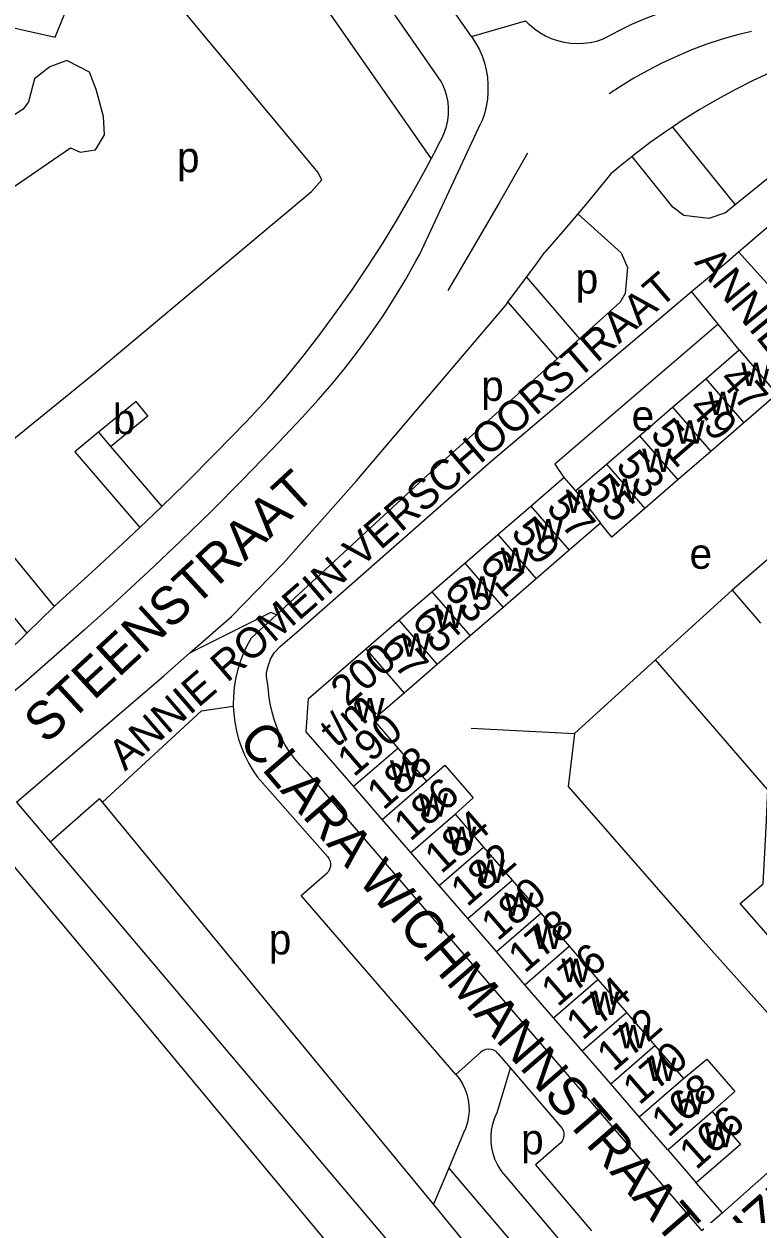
# Model space of a CAD drawing. Extents: x 159902 to 161769, y 383692 to 384875.
# Drawn here: x 160329.3 to 160426.3, y 383988.4 to 384145.4 of the extents above; entities that cross this region are included whole.
import ezdxf

# ---------------------------------------------------------------- set-up
doc = ezdxf.new("R2010")
doc.units = 0
for name, color, linetype in [('BLT_Basislijn', 7, 'Continuous'), ('BLT_Bebouwing', 7, 'Continuous'), ('BLT_Centroide', 7, 'Continuous'), ('BLT_Huisnummer', 7, 'Continuous'), ('BLT_Huisnummer_ tussenligend', 7, 'Continuous'), ('BLT_Huisnummer_reeks', 7, 'Continuous'), ('BLT_Onderverdeling_panden', 7, 'Continuous'), ('BLT_Spoorlijn', 7, 'Continuous'), ('BLT_Straatnaam', 7, 'Continuous'), ('BLT_Straatnaam_verkleind', 7, 'Continuous'), ('BLT_Vlakafsluiter', 7, 'Continuous')]:
    doc.layers.add(name, color=color, linetype=linetype)

msp = doc.modelspace()

# ---------------------------------------------------------------- linework, layer by layer
at = {"layer": 'BLT_Basislijn'}
for p, q in [((160325.46, 384210.23), (160383.08, 384127.6)), ((160384.44, 384137.82), (160340.11, 384201.6)), ((160381.55, 384114.95), (160389.67, 384132.31)), ((160414.94, 384131.8), (160423.21, 384121.53)), ((160428.64, 384109.85), (160423.68, 384115.34)), ((160393.23, 384108.7), (160395.67, 384111.99)), ((160395.67, 384111.99), (160402.68, 384103.89)), ((160420.97, 384105.82), (160417.47, 384110.12)), ((160393.23, 384108.7), (160399.71, 384101.22)), ((160423.74, 384102.42), (160420.97, 384105.82)), ((160402.68, 384103.89), (160399.71, 384101.22)), ((160339.21, 384091.58), (160336.08, 384088.99)), ((160340.77, 384089.66), (160347.54, 384081.75)), ((160336.08, 384088.99), (160344.65, 384078.98)), ((160422.81, 384070.72), (160412.72, 384061.55)), ((160334.04, 384069.25), (160333.35, 384068.58)), ((160333.35, 384068.58), (160329.76, 384065.07)), ((160412.72, 384061.55), (160402.01, 384051.83)), ((160339.73, 384042.74), (160352.79, 384054.82)), ((160388.38, 384052.53), (160402.01, 384051.83)), ((160360.17, 384046.05), (160369.4, 384035.6)), ((160366.63, 384046.78), (160418.83, 383986.2)), ((160332.83, 384037.54), (160339.31, 384043.24)), ((160339.73, 384042.74), (160339.31, 384043.24)), ((160383.42, 383989.74), (160339.73, 384042.74)), ((160330.05, 384040.8), (160332.83, 384037.54)), ((160432.87, 384019.1), (160423.86, 384029.39)), ((160437.94, 384003.19), (160418.62, 384024.93)), ((160389.64, 384009.78), (160386.36, 384006.85)), ((160391.92, 384009.63), (160393.59, 384007.69)), ((160391.8, 384001.83), (160393.59, 384007.69)), ((160393.59, 384007.69), (160400.19, 384000)), ((160437.94, 384003.19), (160421.53, 383988.6)), ((160387.27, 383998.91), (160385.42, 383994.5)), ((160400.24, 383997.87), (160396.86, 383994.91)), ((160385.42, 383994.5), (160383.42, 383989.74)), ((160396.86, 383994.91), (160404.28, 383986.22)), ((160392.69, 383993.68), (160407.59, 383976.17)), ((160421.53, 383988.6), (160418.09, 383992.54)), ((160406.86, 383961.29), (160383.42, 383989.74)), ((160421.53, 383988.6), (160418.83, 383986.2))]:
    msp.add_line(p, q, dxfattribs=at)
for points in [[(160303.77, 384190.35), (160305.69, 384199.47), (160305.67, 384199.94), (160305.22, 384200.14), (160254.31, 384212.8), (160244.36, 384179.16), (160244.04, 384177.31), (160267.48, 384149.01), (160269.83, 384141.33), (160284.06, 384123.77), (160303.04, 384100.95), (160307.98, 384099.08), (160310.13, 384096.88), (160333.35, 384068.58)], [(160388.43, 384143.74), (160360.11, 384184.15), (160347.99, 384201.77)], [(160276.65, 384143.51), (160311.94, 384100.91), (160323.37, 384087.49), (160323.99, 384087.44), (160338.85, 384099.46), (160367.31, 384123.31), (160368.68, 384124.84), (160368.13, 384125.84), (160330.39, 384171.22)], [(160313.28, 384152.52), (160317.83, 384147.19), (160333.48, 384143.65), (160339.59, 384158.66), (160328.88, 384166.85)], [(160426.05, 384149.32), (160424.16, 384149.19), (160422.27, 384148.99), (160420.4, 384148.7), (160418.54, 384148.33), (160416.7, 384147.88), (160414.87, 384147.36), (160413.07, 384146.76), (160411.3, 384146.09), (160409.56, 384145.34), (160407.85, 384144.52), (160406.18, 384143.63), (160405.74, 384143.38)], [(160513.4, 384148.33), (160500, 384146.79), (160468.24, 384142.34), (160453.61, 384138.94), (160446.91, 384136.68), (160439.69, 384133.26), (160431.46, 384128.18), (160423.21, 384121.53)], [(160405.74, 384143.38), (160404.92, 384143.11), (160404.08, 384142.92), (160403.22, 384142.81), (160402.36, 384142.78), (160401.5, 384142.83), (160400.64, 384142.95), (160399.8, 384143.16), (160398.99, 384143.44), (160398.2, 384143.8), (160397.45, 384144.23), (160396.74, 384144.72), (160396.09, 384145.28), (160395.57, 384145.81)], [(160453.18, 384146), (160450.58, 384145.65), (160447.98, 384145.22), (160445.39, 384144.72), (160442.83, 384144.13), (160440.28, 384143.47), (160437.75, 384142.73), (160435.24, 384141.91), (160432.77, 384141.02), (160430.32, 384140.05), (160427.9, 384139.01), (160425.51, 384137.9), (160423.16, 384136.71), (160420.85, 384135.46), (160418.57, 384134.13), (160416.34, 384132.74), (160414.94, 384131.8)], [(160388.43, 384143.74), (160388.96, 384142.93), (160389.42, 384142.08), (160389.81, 384141.19), (160390.12, 384140.27), (160390.36, 384139.33), (160390.52, 384138.37), (160390.6, 384137.4), (160390.6, 384136.43), (160390.52, 384135.47), (160390.36, 384134.51), (160390.12, 384133.57), (160389.81, 384132.65), (160389.67, 384132.31)], [(160425.39, 384144.43), (160423.36, 384143.93), (160421.35, 384143.34), (160419.36, 384142.68), (160417.39, 384141.94), (160415.46, 384141.12), (160413.56, 384140.24), (160411.69, 384139.28), (160409.86, 384138.25), (160408.08, 384137.16), (160406.6, 384136.18)], [(160384.16, 384129.69), (160384.56, 384130.39), (160384.88, 384131.13), (160385.13, 384131.89), (160385.3, 384132.68), (160385.39, 384133.48), (160385.4, 384134.28), (160385.33, 384135.08), (160385.18, 384135.87), (160384.96, 384136.64), (160384.65, 384137.39), (160384.44, 384137.82)], [(160423.68, 384115.34), (160431.85, 384122.32), (160442.09, 384128.59), (160451.36, 384132.96), (160457.33, 384134.64)], [(160414.94, 384131.8), (160414.15, 384131.27), (160412, 384129.75), (160409.9, 384128.15), (160409.62, 384127.93)], [(160383.08, 384127.6), (160383.83, 384129.04), (160384.16, 384129.69)], [(160361.55, 384095.99), (160363.9, 384098.76), (160366.19, 384101.59), (160368.41, 384104.46), (160370.57, 384107.38), (160372.67, 384110.34), (160374.7, 384113.35), (160376.67, 384116.41), (160378.56, 384119.51), (160380.39, 384122.65), (160382.15, 384125.82), (160383.08, 384127.6)], [(160395.83, 384128.38), (160392.08, 384121.8), (160388.26, 384115.25), (160385.29, 384110.27)], [(160409.62, 384127.93), (160407.86, 384126.5), (160406.83, 384125.63)], [(160423.21, 384121.53), (160421.93, 384120.49), (160419.75, 384119.73), (160416.44, 384120.16), (160415.01, 384121.24), (160409.62, 384127.93)], [(160406.83, 384125.63), (160403.69, 384121.8), (160402.47, 384120.37)], [(160402.47, 384120.37), (160400.48, 384118.02), (160398.12, 384115.31)], [(160402.47, 384120.37), (160408.16, 384115.21), (160409.02, 384113.28), (160408.7, 384109.87), (160408.06, 384108.71), (160402.68, 384103.89)], [(160368.19, 384095.81), (160370.03, 384097.93), (160371.8, 384100.1), (160373.52, 384102.32), (160375.16, 384104.59), (160376.75, 384106.9), (160378.26, 384109.26), (160379.71, 384111.66), (160381.09, 384114.11), (160381.55, 384114.95)], [(160395.67, 384111.99), (160396.78, 384113.48), (160398.12, 384115.31)], [(160417.47, 384110.12), (160422.24, 384114.11), (160423.68, 384115.34)], [(160361.39, 384059.3), (160361.39, 384059.88), (160361.57, 384060.71), (160361.9, 384061.62), (160362.4, 384062.45), (160363.16, 384063.28), (160365.38, 384065.2), (160390.96, 384087.68), (160416.58, 384109.37), (160417.47, 384110.12)], [(160351.2, 384062.4), (160356.73, 384067.24), (160363.55, 384074.22), (160373.26, 384085.15), (160392.98, 384108.36), (160393.23, 384108.7)], [(160420.97, 384105.82), (160399.43, 384087.33), (160400.63, 384085.59)], [(160399.71, 384101.22), (160382.12, 384085.46), (160362.68, 384067.46)], [(160299.1, 384097.09), (160305.17, 384094.8), (160306.4, 384093.54), (160329.76, 384065.07)], [(160337.35, 384065.5), (160341.62, 384069.33), (160345.84, 384073.22), (160349.99, 384077.16), (160354.1, 384081.16), (160358.14, 384085.22), (160362.13, 384089.33), (160366.07, 384093.5), (160368.19, 384095.81)], [(160347.54, 384081.75), (160350.68, 384084.81), (160354.7, 384088.85), (160358.67, 384092.94), (160361.55, 384095.99)], [(160344.65, 384078.98), (160346.6, 384080.84), (160347.54, 384081.75)], [(160334.04, 384069.25), (160338.28, 384073.05), (160342.47, 384076.92), (160344.65, 384078.98)], [(160362.68, 384067.46), (160361.93, 384067.76), (160351.2, 384062.4)], [(160362.68, 384067.46), (160359.35, 384064.38)], [(160329.76, 384065.07), (160324.27, 384059.72), (160318.46, 384054.39)], [(160337.35, 384065.5), (160329.23, 384058.34), (160320.88, 384051.55)], [(160359.35, 384064.38), (160358.79, 384063.37), (160358.31, 384062.33)], [(160328.38, 384042.75), (160347.82, 384059.44), (160351.2, 384062.4)], [(160358.31, 384062.33), (160357.89, 384061.25), (160357.56, 384060.15), (160357.29, 384059.03), (160357.11, 384057.89), (160357.01, 384056.74), (160356.99, 384055.59), (160356.99, 384055.41)], [(160427.29, 384039.41), (160427.55, 384044.41), (160412.72, 384061.55)], [(160366.63, 384046.78), (160365.84, 384047.61), (160365.1, 384048.48), (160364.42, 384049.41), (160363.81, 384050.38), (160363.27, 384051.39), (160362.81, 384052.44), (160362.41, 384053.52), (160362.1, 384054.62), (160361.85, 384055.74), (160361.69, 384056.88), (160361.63, 384057.57), (160361.5, 384058.54), (160361.39, 384059.3)], [(160352.79, 384054.82), (160356.99, 384055.41)], [(160356.99, 384055.41), (160357.04, 384054.44), (160357.18, 384053.3), (160357.39, 384052.17), (160357.69, 384051.05), (160358.06, 384049.96), (160358.5, 384048.9), (160359.02, 384047.87), (160359.61, 384046.88), (160360.17, 384046.05)], [(160402.01, 384051.83), (160401.17, 384044.84), (160418.62, 384024.93)], [(160328.38, 384042.75), (160330.05, 384040.8)], [(160423.86, 384029.39), (160426.91, 384031.99), (160427.29, 384039.41)], [(160332.83, 384037.54), (160387.41, 383973.03), (160409.45, 383948.29), (160442.61, 383913.47), (160476.86, 383880.31), (160497.51, 383864), (160513.41, 383855.86), (160549.35, 383829.03)], [(160369.4, 384035.6), (160369.61, 384035.31), (160369.75, 384034.98), (160369.81, 384034.63), (160369.8, 384034.27), (160369.7, 384033.93), (160369.53, 384033.62), (160369.37, 384033.43)], [(160386.36, 384006.85), (160365.96, 384030.45), (160369.37, 384033.43)], [(160391.92, 384009.63), (160391.66, 384009.87), (160391.35, 384010.05), (160391.01, 384010.16), (160390.65, 384010.19), (160390.3, 384010.14), (160389.96, 384010.01), (160389.64, 384009.78)], [(160386.36, 384006.85), (160386.82, 384006.26), (160387.22, 384005.62), (160387.55, 384004.95), (160387.8, 384004.24), (160387.98, 384003.51), (160388.08, 384002.77), (160388.1, 384002.02), (160388.03, 384001.28), (160387.89, 384000.54), (160387.68, 383999.82), (160387.38, 383999.13), (160387.27, 383998.91)], [(160392.69, 383993.68), (160392.23, 383994.31), (160391.84, 383994.98), (160391.52, 383995.69), (160391.27, 383996.43), (160391.1, 383997.19), (160391.02, 383997.97), (160391.01, 383998.74), (160391.08, 383999.52), (160391.22, 384000.29), (160391.45, 384001.03), (160391.8, 384001.83)], [(160400.19, 384000), (160400.41, 383999.73), (160400.56, 383999.41), (160400.63, 383999.07), (160400.63, 383998.72), (160400.54, 383998.38), (160400.38, 383998.06), (160400.24, 383997.87)], [(160385.42, 383994.5), (160421.82, 383951.74), (160449.07, 383918.9), (160494.74, 383882.47)]]:
    msp.add_lwpolyline(points, dxfattribs=at)
msp.add_lwpolyline([(160335.01, 384140.57), (160332.77, 384139.76), (160330.77, 384138.18), (160329.98, 384135.12), (160329.24, 384134.15), (160324.13, 384130.77), (160320.81, 384129.39), (160318.99, 384128.14), (160319.01, 384124.86), (160321.12, 384121.8), (160324.67, 384120.7), (160327.62, 384122.65), (160328.06, 384123.95), (160335.5, 384129.06), (160336.77, 384128.5), (160338.82, 384128.82), (160340, 384130.79), (160339.85, 384133.19), (160338.9, 384136.78), (160338.03, 384139.05)], close=True, dxfattribs=at)
at = {"layer": 'BLT_Bebouwing'}
for p, q in [((160419.34, 384098.62), (160423.74, 384102.42)), ((160423.74, 384102.42), (160428.73, 384096.58)), ((160414.97, 384094.86), (160419.34, 384098.62)), ((160410.61, 384091.1), (160414.97, 384094.86)), ((160424.38, 384092.81), (160420.02, 384089.03)), ((160339.21, 384091.58), (160340.77, 384089.66)), ((160406.24, 384087.33), (160410.61, 384091.1)), ((160420.02, 384089.03), (160415.67, 384085.26)), ((160402.16, 384083.81), (160406.24, 384087.33)), ((160396.27, 384081.82), (160400.63, 384085.59)), ((160400.63, 384085.59), (160402.16, 384083.81)), ((160415.67, 384085.26), (160411.31, 384081.48)), ((160391.91, 384078.05), (160396.27, 384081.82)), ((160405.46, 384079.56), (160401.33, 384075.99)), ((160387.55, 384074.29), (160391.91, 384078.05)), ((160401.33, 384075.99), (160396.97, 384072.22)), ((160428.67, 384075.8), (160422.81, 384070.72)), ((160383.19, 384070.52), (160387.55, 384074.29)), ((160396.97, 384072.22), (160392.61, 384068.45)), ((160378.83, 384066.75), (160383.19, 384070.52)), ((160392.61, 384068.45), (160388.25, 384064.68)), ((160374.48, 384062.98), (160378.83, 384066.75)), ((160388.25, 384064.68), (160383.89, 384060.91)), ((160383.89, 384060.91), (160379.53, 384057.15)), ((160372.87, 384044.85), (160366.62, 384052.06)), ((160378.71, 384049.9), (160382.48, 384045.54)), ((160376.64, 384040.49), (160372.87, 384044.85)), ((160386.25, 384041.18), (160390.02, 384036.83)), ((160380.4, 384036.13), (160376.64, 384040.49)), ((160390.02, 384036.83), (160393.79, 384032.47)), ((160384.17, 384031.77), (160380.4, 384036.13)), ((160387.94, 384027.41), (160384.17, 384031.77)), ((160393.79, 384032.47), (160397.56, 384028.11)), ((160391.71, 384023.05), (160387.94, 384027.41)), ((160397.56, 384028.11), (160401.33, 384023.75)), ((160401.33, 384023.75), (160405.1, 384019.39)), ((160395.48, 384018.69), (160391.71, 384023.05)), ((160405.1, 384019.39), (160408.87, 384015.03)), ((160399.25, 384014.33), (160395.48, 384018.69)), ((160403.02, 384009.97), (160399.25, 384014.33)), ((160408.87, 384015.03), (160412.63, 384010.67)), ((160406.79, 384005.62), (160403.02, 384009.97)), ((160412.63, 384010.67), (160416.4, 384006.31)), ((160410.56, 384001.26), (160406.79, 384005.62)), ((160414.33, 383996.9), (160418.09, 383992.54))]:
    msp.add_line(p, q, dxfattribs=at)
for points in [[(160428.73, 384096.58), (160424.95, 384093.3), (160424.38, 384092.81)], [(160340.77, 384089.66), (160345.73, 384093.7), (160344.17, 384095.61), (160339.21, 384091.58)], [(160411.31, 384081.48), (160406.96, 384077.71), (160405.46, 384079.56)], [(160422.81, 384070.72), (160426.08, 384066.94), (160426.58, 384066.37)], [(160366.62, 384052.06), (160366.92, 384056.44), (160374.48, 384062.98)], [(160379.53, 384057.15), (160375.75, 384053.88), (160375.72, 384053.36), (160378.71, 384049.9)], [(160382.48, 384045.54), (160384.92, 384047.62), (160388.65, 384043.32), (160386.25, 384041.18)], [(160416.4, 384006.31), (160419.46, 384008.86), (160423.17, 384004.58), (160420.17, 384001.96)], [(160420.17, 384001.96), (160420.67, 384001.38), (160421.86, 384000), (160423.94, 383997.6), (160418.09, 383992.54)], [(160414.33, 383996.9), (160411.64, 384000), (160410.56, 384001.26)]]:
    msp.add_lwpolyline(points, dxfattribs=at)
at = {"layer": 'BLT_Onderverdeling_panden'}
for p, q in [((160419.34, 384098.62), (160424.38, 384092.81)), ((160414.97, 384094.86), (160420.02, 384089.03)), ((160410.61, 384091.1), (160415.67, 384085.26)), ((160406.24, 384087.33), (160411.31, 384081.48)), ((160402.16, 384083.81), (160405.46, 384079.56)), ((160396.27, 384081.82), (160401.33, 384075.99)), ((160391.91, 384078.05), (160396.97, 384072.22)), ((160387.55, 384074.29), (160392.61, 384068.45)), ((160383.19, 384070.52), (160388.25, 384064.68)), ((160378.83, 384066.75), (160383.89, 384060.91)), ((160374.48, 384062.98), (160379.53, 384057.15)), ((160372.87, 384044.85), (160378.71, 384049.9)), ((160376.64, 384040.49), (160382.48, 384045.54)), ((160380.4, 384036.13), (160386.25, 384041.18)), ((160384.17, 384031.77), (160390.02, 384036.83)), ((160387.94, 384027.41), (160393.79, 384032.47)), ((160391.71, 384023.05), (160397.56, 384028.11)), ((160395.48, 384018.69), (160401.33, 384023.75)), ((160399.25, 384014.33), (160405.1, 384019.39)), ((160403.02, 384009.97), (160408.87, 384015.03)), ((160406.79, 384005.62), (160412.63, 384010.67)), ((160410.56, 384001.26), (160416.4, 384006.31)), ((160414.33, 383996.9), (160420.17, 384001.96))]:
    msp.add_line(p, q, dxfattribs=at)
at = {"layer": 'BLT_Spoorlijn'}
msp.add_line((160323.37, 384039.84), (160342.4, 384017.09), dxfattribs=at)
msp.add_lwpolyline([(160342.4, 384017.09), (160393.55, 383955.54)], dxfattribs=at)
at = {"layer": 'BLT_Vlakafsluiter'}
msp.add_line((160388.43, 384143.74), (160395.57, 384145.81), dxfattribs=at)

# ---------------------------------------------------------------- texts
at = {"layer": 'BLT_Centroide'}
for s, p in [('p', (160349.56, 384125.85)), ('p', (160402.18, 384109.85)), ('w', (160424.03, 384097.64)), ('p', (160389.7, 384095.69)), ('w', (160419.67, 384093.83)), ('b', (160341.09, 384091.3)), ('e', (160409.56, 384091.76)), ('w', (160415.31, 384090.06)), ('w', (160410.95, 384086.3)), ('w', (160406.73, 384082.36)), ('w', (160400.86, 384080.92)), ('w', (160396.62, 384077.02)), ('w', (160392.27, 384073.25)), ('e', (160417.2, 384073.54)), ('w', (160387.91, 384069.48)), ('w', (160383.55, 384065.72)), ('w', (160379.19, 384061.95)), ('w', (160373.08, 384053.41)), ('w', (160377.67, 384045.19)), ('w', (160381.44, 384040.84)), ('w', (160385.21, 384036.47)), ('w', (160388.98, 384032.12)), ('w', (160392.75, 384027.75)), ('p', (160361.67, 384022.68)), ('w', (160396.52, 384023.41)), ('w', (160400.29, 384019.03)), ('w', (160404.06, 384014.69)), ('w', (160407.83, 384010.31)), ('w', (160411.59, 384005.97)), ('w', (160415.36, 384001.59)), ('w', (160419.13, 383997.25)), ('p', (160394.97, 383996.31))]:
    msp.add_text(s, height=4, dxfattribs=at).set_placement(p)
at = {"layer": 'BLT_Huisnummer'}
for s, rotation, p in [('47', 310.5212, (160420.93, 384098.39)), ('51', 310.9245, (160411.87, 384091.22)), ('55', 310.9248, (160403.38, 384083.89)), ('59', 310.9222, (160393.49, 384078.23)), ('63', 310.9249, (160384.6, 384070.62)), ('67', 310.8494, (160376.12, 384063.03)), ('186', 40.8505, (160380.35, 384037.48)), ('182', 40.8554, (160387.85, 384028.84)), ('178', 40.8505, (160395.44, 384020.09)), ('174', 40.8505, (160403.08, 384011.25)), ('170', 40.8513, (160410.56, 384002.69)), ('166', 41.6282, (160418.07, 383994.16))]:
    msp.add_text(s, height=4, rotation=rotation, dxfattribs=at).set_placement(p)
at = {"layer": 'BLT_Huisnummer_ tussenligend'}
for s, rotation, p in [('49', 310.5212, (160416.9, 384094.59)), ('53', 310.9245, (160407.32, 384087.05)), ('57', 310.9248, (160398.15, 384081.53)), ('61', 310.9222, (160389.28, 384074.09)), ('65', 310.9249, (160380.34, 384066.59)), ('188', 40.8505, (160376.8, 384041.59)), ('184', 40.8554, (160384.42, 384033.21)), ('180', 40.8505, (160391.88, 384024.33)), ('176', 40.8505, (160399.8, 384015.64)), ('172', 40.8513, (160407.15, 384007.08)), ('168', 41.6282, (160414.39, 383998.41))]:
    msp.add_text(s, height=4, rotation=rotation, dxfattribs=at).set_placement(p)
at = {"layer": 'BLT_Huisnummer_reeks'}
for s, rotation, p in [('200', 40.849, (160372.04, 384055.24)), ('t/m', 40.836, (160370.59, 384049.83)), ('190', 40.8498, (160372.89, 384045.97))]:
    msp.add_text(s, height=4, rotation=rotation, dxfattribs=at).set_placement(p)
at = {"layer": 'BLT_Straatnaam'}
for s, height, rotation, p in [('STEENSTRAAT', 5, 42.6329, (160332.27, 384050.3)), ('CLARA WICHMANNSTRAAT', 4.9999, 310.8477, (160357.48, 384050.74)), ('SUZE GROENEWEGSTRAAT', 5, 41.4257, (160420.04, 383978.77))]:
    msp.add_text(s, height=height, rotation=rotation, dxfattribs=at).set_placement(p)
at = {"layer": 'BLT_Straatnaam_verkleind'}
for rotation, p in [(309.378, (160417.73, 384113.93)), (40.849, (160342.69, 384046.77))]:
    msp.add_text('ANNIE ROMEIN-VERSCHOORSTRAAT', height=4, rotation=rotation, dxfattribs=at).set_placement(p)

doc.saveas('drawing.dxf')
